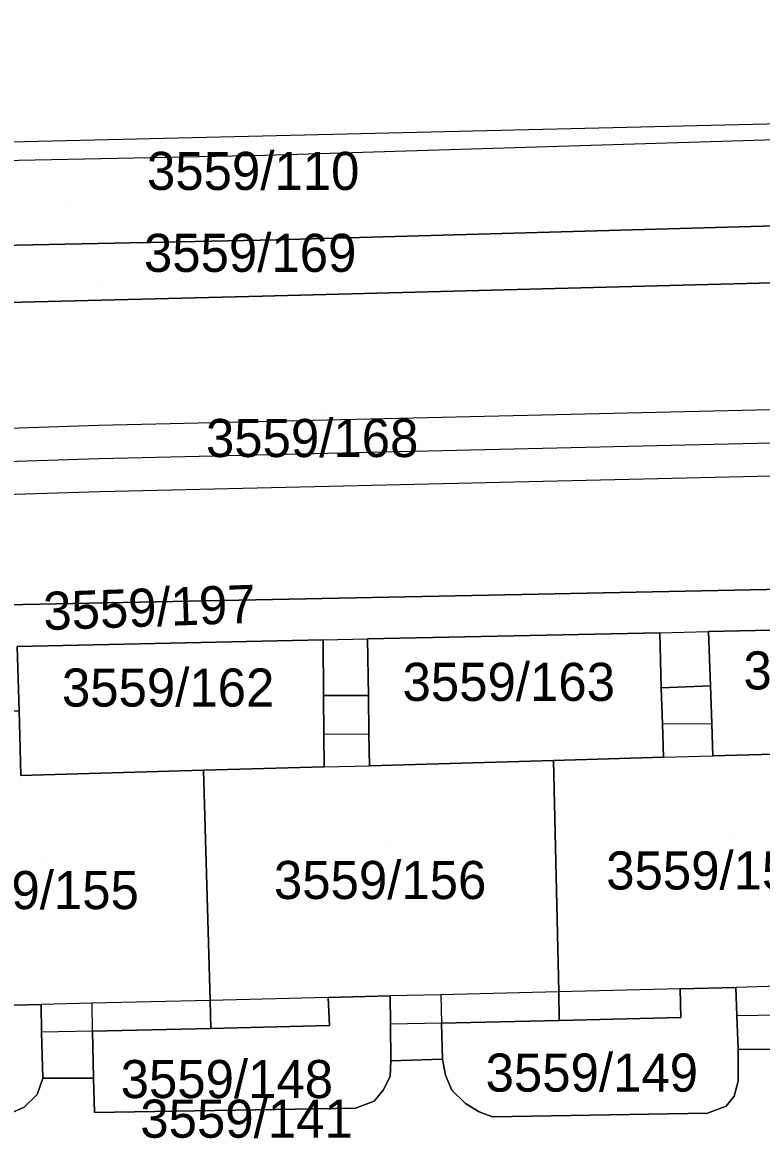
# Model space of a CAD drawing. Extents: x -264070 to -262271, y -1238894 to -1238141.
# Drawn here: x -262682.1 to -262643.3, y -1238297.3 to -1238238.3 of the extents above; entities that cross this region are included whole.
import ezdxf

# ---------------------------------------------------------------- set-up
doc = ezdxf.new("R2010")
doc.units = 0
for name, color, linetype in [('body_kn', 7, 'Continuous'), ('katuz_linie', 7, 'Continuous'), ('kladpar_druhypozemkov', 7, 'Continuous'), ('kladpar_hranice', 7, 'Continuous'), ('kladpar_parcelnecisla', 7, 'Continuous'), ('kladpar_plochy', 7, 'Continuous'), ('tarchy_linie', 7, 'Continuous'), ('zappar_hrandruhpozemk', 7, 'Continuous'), ('zuob_linie', 7, 'Continuous'), ('zuob_plochy', 7, 'Continuous')]:
    doc.layers.add(name, color=color, linetype=linetype)

msp = doc.modelspace()

# ---------------------------------------------------------------- linework, layer by layer
at = {"layer": 'body_kn'}
for p, q in [((-262669.36, -1238245.29), (-262669.36, -1238245.29)), ((-262668.74, -1238249.72), (-262668.74, -1238249.72)), ((-262669.49, -1238252.67), (-262669.49, -1238252.67)), ((-262678.1, -1238259.45), (-262678.1, -1238259.45)), ((-262678.06, -1238261.2), (-262678.06, -1238261.2)), ((-262678.02, -1238262.95), (-262678.02, -1238262.95)), ((-262655.86, -1238268.33), (-262655.86, -1238268.33)), ((-262655.86, -1238268.33), (-262655.86, -1238268.33)), ((-262663.96, -1238270.67), (-262663.96, -1238270.67)), ((-262648.62, -1238270.34), (-262648.62, -1238270.34)), ((-262648.62, -1238270.34), (-262648.62, -1238270.34)), ((-262646.06, -1238270.28), (-262646.06, -1238270.28)), ((-262666.29, -1238270.72), (-262666.29, -1238270.72)), ((-262666.29, -1238270.72), (-262666.29, -1238270.72)), ((-262666.27, -1238273.63), (-262666.27, -1238273.63)), ((-262663.92, -1238273.63), (-262663.92, -1238273.63)), ((-262648.54, -1238273.23), (-262648.54, -1238273.23)), ((-262645.96, -1238273.13), (-262645.96, -1238273.13)), ((-262645.96, -1238273.13), (-262645.96, -1238273.13)), ((-262648.48, -1238275.13), (-262648.48, -1238275.13)), ((-262648.48, -1238275.13), (-262648.48, -1238275.13)), ((-262645.89, -1238275.11), (-262645.89, -1238275.11)), ((-262666.26, -1238275.68), (-262666.26, -1238275.68)), ((-262663.89, -1238275.66), (-262663.89, -1238275.66)), ((-262663.89, -1238275.66), (-262663.89, -1238275.66)), ((-262654.2, -1238277.05), (-262654.2, -1238277.05)), ((-262654.2, -1238277.05), (-262654.2, -1238277.05)), ((-262648.43, -1238276.88), (-262648.43, -1238276.88)), ((-262648.43, -1238276.88), (-262648.43, -1238276.88)), ((-262645.83, -1238276.81), (-262645.83, -1238276.81)), ((-262672.57, -1238277.56), (-262672.57, -1238277.56)), ((-262666.25, -1238277.38), (-262666.25, -1238277.38)), ((-262666.25, -1238277.38), (-262666.25, -1238277.38)), ((-262663.87, -1238277.32), (-262663.87, -1238277.32)), ((-262644.63, -1238288.96), (-262644.63, -1238288.96)), ((-262666.03, -1238289.49), (-262666.03, -1238289.49)), ((-262666.03, -1238289.49), (-262666.03, -1238289.49)), ((-262662.77, -1238289.41), (-262662.77, -1238289.41)), ((-262660.11, -1238289.35), (-262660.11, -1238289.35)), ((-262660.11, -1238289.35), (-262660.11, -1238289.35)), ((-262653.92, -1238289.19), (-262653.92, -1238289.19)), ((-262653.92, -1238289.19), (-262653.92, -1238289.19)), ((-262647.55, -1238289.03), (-262647.55, -1238289.03)), ((-262647.55, -1238289.03), (-262647.55, -1238289.03)), ((-262681.11, -1238289.85), (-262681.11, -1238289.85)), ((-262678.42, -1238289.78), (-262678.42, -1238289.78)), ((-262672.23, -1238289.65), (-262672.23, -1238289.65)), ((-262672.23, -1238289.65), (-262672.23, -1238289.65)), ((-262653.9, -1238290.69), (-262653.9, -1238290.69)), ((-262647.52, -1238290.54), (-262647.52, -1238290.54)), ((-262647.52, -1238290.54), (-262647.52, -1238290.54)), ((-262644.58, -1238290.46), (-262644.58, -1238290.46)), ((-262681.09, -1238291.31), (-262681.09, -1238291.31)), ((-262678.4, -1238291.25), (-262678.4, -1238291.25)), ((-262678.4, -1238291.25), (-262678.4, -1238291.25)), ((-262672.19, -1238291.11), (-262672.19, -1238291.11)), ((-262672.19, -1238291.11), (-262672.19, -1238291.11)), ((-262665.97, -1238290.96), (-262665.97, -1238290.96)), ((-262662.76, -1238290.89), (-262662.76, -1238290.89)), ((-262660.08, -1238290.83), (-262660.08, -1238290.83)), ((-262660.08, -1238290.83), (-262660.08, -1238290.83)), ((-262644.51, -1238292.2), (-262644.51, -1238292.2)), ((-262662.74, -1238292.82), (-262662.74, -1238292.82)), ((-262660.03, -1238292.73), (-262660.03, -1238292.73)), ((-262662.78, -1238293.64), (-262662.78, -1238293.64)), ((-262659.87, -1238293.57), (-262659.87, -1238293.57)), ((-262681.02, -1238293.72), (-262681.02, -1238293.72)), ((-262678.36, -1238293.73), (-262678.36, -1238293.73)), ((-262644.51, -1238293.88), (-262644.51, -1238293.88)), ((-262681.31, -1238294.58), (-262681.31, -1238294.58)), ((-262663.14, -1238294.35), (-262663.14, -1238294.35)), ((-262659.54, -1238294.35), (-262659.54, -1238294.35)), ((-262644.71, -1238294.66), (-262644.71, -1238294.66)), ((-262682, -1238295.25), (-262682, -1238295.25)), ((-262664.6, -1238295.3), (-262664.6, -1238295.3)), ((-262663.61, -1238294.93), (-262663.61, -1238294.93)), ((-262658.82, -1238295.05), (-262658.82, -1238295.05)), ((-262645.14, -1238295.2), (-262645.14, -1238295.2)), ((-262678.3, -1238295.52), (-262678.3, -1238295.52)), ((-262658.11, -1238295.49), (-262658.11, -1238295.49)), ((-262657.41, -1238295.76), (-262657.41, -1238295.76)), ((-262646.11, -1238295.56), (-262646.11, -1238295.56)), ((-262646.11, -1238295.56), (-262646.11, -1238295.56))]:
    msp.add_line(p, q, dxfattribs=at)
at = {"layer": 'katuz_linie'}
msp.add_lwpolyline([(-262915.44, -1238253.09), (-262898.67, -1238252.06), (-262888, -1238249.92), (-262886.4, -1238249.29), (-262774.26, -1238246.7), (-262751.84, -1238246.22), (-262580.51, -1238242.14), (-262560.81, -1238241.59), (-262532.77, -1238240.69), (-262526.78, -1238240.5), (-262513.1, -1238240.06), (-262503.15, -1238239.74), (-262498.93, -1238240.78), (-262497.9, -1238241.03), (-262491.22, -1238242.67), (-262486.63, -1238243.8), (-262485.37, -1238239.87), (-262456.69, -1238205.4), (-262455.83, -1238204.36), (-262446.26, -1238192.8), (-262431.6, -1238174.74), (-262409.89, -1238148.2), (-262408.59, -1238146.58), (-262403.88, -1238140.7)], dxfattribs=at)
at = {"layer": 'kladpar_druhypozemkov'}
for p, q in [((-262679.55, -1238247.7), (-262679.55, -1238247.7)), ((-262678.14, -1238252.05), (-262678.14, -1238252.05)), ((-262666.45, -1238258.82), (-262666.45, -1238258.82)), ((-262673.46, -1238272.6), (-262673.46, -1238272.6)), ((-262655.46, -1238272.6), (-262655.46, -1238272.6)), ((-262644.95, -1238280.82), (-262644.95, -1238280.82)), ((-262662.95, -1238281.62), (-262662.95, -1238281.62)), ((-262681.12, -1238282.32), (-262681.12, -1238282.32)), ((-262670.11, -1238292.92), (-262670.11, -1238292.92)), ((-262651.95, -1238292.57), (-262651.95, -1238292.57))]:
    msp.add_line(p, q, dxfattribs=at)
at = {"layer": 'kladpar_hranice'}
msp.add_line((-262657.41, -1238295.76), (-262646.11, -1238295.56), dxfattribs=at)
for points in [[(-262580.51, -1238242.14), (-262578.89, -1238242.61), (-262577.87, -1238243.2), (-262577.01, -1238243.96), (-262576.06, -1238245.21), (-262575.63, -1238246.13), (-262575.28, -1238247.09), (-262668.74, -1238249.72), (-262757.49, -1238251.53), (-262757.06, -1238250.18), (-262756.32, -1238248.89), (-262755.2, -1238247.87), (-262753.74, -1238247.05), (-262751.84, -1238246.22), (-262580.51, -1238242.14)], [(-262575.28, -1238247.09), (-262575.16, -1238247.64), (-262575.2, -1238249.04), (-262575.34, -1238250.16), (-262586.46, -1238250.5), (-262586.52, -1238250.5), (-262669.49, -1238252.67), (-262748.23, -1238254.64), (-262748.27, -1238254.64), (-262757.42, -1238254.81), (-262757.59, -1238253.89), (-262757.71, -1238252.87), (-262757.49, -1238251.53), (-262668.74, -1238249.72), (-262575.28, -1238247.09)], [(-262748.23, -1238254.64), (-262669.49, -1238252.67), (-262586.52, -1238250.5)], [(-262614.68, -1238267.49), (-262655.86, -1238268.33), (-262726.59, -1238269.75), (-262734.42, -1238269.94)], [(-262655.86, -1238268.33), (-262614.68, -1238267.49)], [(-262734.42, -1238269.94), (-262726.59, -1238269.75), (-262655.86, -1238268.33)], [(-262630.38, -1238269.95), (-262646.06, -1238270.28), (-262645.96, -1238273.13), (-262648.54, -1238273.23), (-262648.62, -1238270.34), (-262663.96, -1238270.67), (-262663.92, -1238273.63), (-262666.27, -1238273.63), (-262666.29, -1238270.72), (-262682.36, -1238271.06), (-262682.26, -1238274.45), (-262684.88, -1238274.51), (-262684.96, -1238271.12), (-262700.1, -1238271.45), (-262700.01, -1238274.81), (-262702.3, -1238274.88), (-262702.39, -1238271.5), (-262718.19, -1238271.84), (-262718.05, -1238275.36), (-262720.59, -1238275.4), (-262720.67, -1238271.89), (-262726.42, -1238272.01), (-262728.22, -1238272.04)], [(-262630.38, -1238269.95), (-262630.31, -1238272.7), (-262630.26, -1238274.66), (-262630.21, -1238276.38), (-262636.28, -1238276.55), (-262645.83, -1238276.81), (-262645.89, -1238275.11), (-262645.96, -1238273.13), (-262646.06, -1238270.28), (-262630.38, -1238269.95)], [(-262648.62, -1238270.34), (-262648.54, -1238273.23), (-262648.48, -1238275.13), (-262648.43, -1238276.88), (-262654.2, -1238277.05), (-262663.87, -1238277.32), (-262663.89, -1238275.66), (-262663.92, -1238273.63), (-262663.96, -1238270.67), (-262648.62, -1238270.34)], [(-262666.29, -1238270.72), (-262666.27, -1238273.63), (-262666.26, -1238275.68), (-262666.25, -1238277.38), (-262672.57, -1238277.56), (-262682.17, -1238277.83), (-262682.21, -1238276.43), (-262682.26, -1238274.45), (-262682.36, -1238271.06), (-262666.29, -1238270.72)], [(-262654.2, -1238277.05), (-262653.92, -1238289.19), (-262653.9, -1238290.69), (-262660.08, -1238290.83), (-262660.03, -1238292.73), (-262662.74, -1238292.82), (-262662.76, -1238290.89), (-262662.77, -1238289.41), (-262666.03, -1238289.49), (-262665.97, -1238290.96), (-262672.19, -1238291.11), (-262672.23, -1238289.65), (-262672.57, -1238277.56), (-262666.25, -1238277.38), (-262666.26, -1238275.68), (-262666.27, -1238273.63), (-262663.92, -1238273.63), (-262663.89, -1238275.66), (-262663.87, -1238277.32), (-262654.2, -1238277.05)], [(-262645.96, -1238273.13), (-262645.89, -1238275.11), (-262645.83, -1238276.81), (-262636.28, -1238276.55), (-262636.08, -1238288.75), (-262636.06, -1238290.27), (-262642.32, -1238290.41), (-262642.26, -1238292.22), (-262644.51, -1238292.2), (-262644.58, -1238290.46), (-262644.63, -1238288.96), (-262647.55, -1238289.03), (-262647.52, -1238290.54), (-262653.9, -1238290.69), (-262653.92, -1238289.19), (-262654.2, -1238277.05), (-262648.43, -1238276.88), (-262648.48, -1238275.13), (-262648.54, -1238273.23), (-262645.96, -1238273.13)], [(-262684.79, -1238277.9), (-262684.83, -1238276.42), (-262684.88, -1238274.51), (-262682.26, -1238274.45), (-262682.21, -1238276.43), (-262682.17, -1238277.83), (-262672.57, -1238277.56), (-262672.23, -1238289.65), (-262672.19, -1238291.11), (-262678.4, -1238291.25), (-262678.36, -1238293.73), (-262681.02, -1238293.72), (-262681.09, -1238291.31), (-262681.11, -1238289.85), (-262684.02, -1238289.93), (-262683.99, -1238291.38), (-262689.69, -1238291.51), (-262689.73, -1238290.07), (-262690.1, -1238278.05), (-262684.79, -1238277.9)], [(-262647.52, -1238290.54), (-262647.55, -1238289.03), (-262644.63, -1238288.96), (-262644.58, -1238290.46), (-262644.51, -1238292.2), (-262644.51, -1238293.88), (-262644.71, -1238294.66), (-262645.14, -1238295.2), (-262646.11, -1238295.56), (-262657.41, -1238295.76), (-262658.11, -1238295.49), (-262658.82, -1238295.05), (-262659.54, -1238294.35), (-262659.87, -1238293.57), (-262660.03, -1238292.73), (-262660.08, -1238290.83), (-262653.9, -1238290.69), (-262647.52, -1238290.54)], [(-262672.19, -1238291.11), (-262665.97, -1238290.96), (-262666.03, -1238289.49), (-262662.77, -1238289.41), (-262662.76, -1238290.89), (-262662.74, -1238292.82), (-262662.78, -1238293.64), (-262663.14, -1238294.35), (-262663.61, -1238294.93), (-262664.6, -1238295.3), (-262678.3, -1238295.52), (-262678.36, -1238293.73), (-262678.4, -1238291.25), (-262672.19, -1238291.11)], [(-262689.69, -1238291.51), (-262683.99, -1238291.38), (-262684.02, -1238289.93), (-262681.11, -1238289.85), (-262681.09, -1238291.31), (-262681.02, -1238293.72), (-262681.31, -1238294.58), (-262682, -1238295.25), (-262682.94, -1238295.66), (-262695.99, -1238295.9), (-262696.07, -1238293.81), (-262696.05, -1238291.66), (-262689.69, -1238291.51)], [(-262646.11, -1238295.56), (-262645.14, -1238295.2), (-262644.71, -1238294.66), (-262644.51, -1238293.88), (-262644.51, -1238292.2), (-262642.26, -1238292.22)], [(-262682.94, -1238295.66), (-262682, -1238295.25), (-262681.31, -1238294.58), (-262681.02, -1238293.72), (-262678.36, -1238293.73), (-262678.3, -1238295.52), (-262664.6, -1238295.3), (-262663.61, -1238294.93), (-262663.14, -1238294.35), (-262662.78, -1238293.64), (-262662.74, -1238292.82), (-262660.03, -1238292.73), (-262659.87, -1238293.57), (-262659.54, -1238294.35), (-262658.82, -1238295.05), (-262658.11, -1238295.49), (-262657.41, -1238295.76)]]:
    msp.add_lwpolyline(points, dxfattribs=at)
at = {"layer": 'kladpar_plochy'}
for p, q in [((-262644.51, -1238293.88), (-262644.51, -1238292.2)), ((-262644.51, -1238292.2), (-262642.26, -1238292.22)), ((-262662.78, -1238293.64), (-262662.74, -1238292.82)), ((-262662.74, -1238292.82), (-262660.03, -1238292.73)), ((-262660.03, -1238292.73), (-262659.87, -1238293.57)), ((-262663.14, -1238294.35), (-262662.78, -1238293.64)), ((-262659.87, -1238293.57), (-262659.54, -1238294.35)), ((-262681.31, -1238294.58), (-262681.02, -1238293.72)), ((-262681.02, -1238293.72), (-262678.36, -1238293.73)), ((-262678.36, -1238293.73), (-262678.3, -1238295.52)), ((-262644.71, -1238294.66), (-262644.51, -1238293.88)), ((-262682, -1238295.25), (-262681.31, -1238294.58)), ((-262663.61, -1238294.93), (-262663.14, -1238294.35)), ((-262659.54, -1238294.35), (-262658.82, -1238295.05)), ((-262645.14, -1238295.2), (-262644.71, -1238294.66)), ((-262682.94, -1238295.66), (-262682, -1238295.25)), ((-262678.3, -1238295.52), (-262664.6, -1238295.3)), ((-262664.6, -1238295.3), (-262663.61, -1238294.93)), ((-262658.82, -1238295.05), (-262658.11, -1238295.49)), ((-262646.11, -1238295.56), (-262645.14, -1238295.2)), ((-262658.11, -1238295.49), (-262657.41, -1238295.76)), ((-262657.41, -1238295.76), (-262646.11, -1238295.56))]:
    msp.add_line(p, q, dxfattribs=at)
for points in [[(-262580.51, -1238242.14), (-262578.89, -1238242.61), (-262577.87, -1238243.2), (-262577.01, -1238243.96), (-262576.06, -1238245.21), (-262575.63, -1238246.13), (-262575.28, -1238247.09), (-262668.74, -1238249.72), (-262757.49, -1238251.53), (-262757.06, -1238250.18), (-262756.32, -1238248.89), (-262755.2, -1238247.87), (-262753.74, -1238247.05), (-262751.84, -1238246.22)], [(-262575.28, -1238247.09), (-262575.16, -1238247.64), (-262575.2, -1238249.04), (-262575.34, -1238250.16), (-262586.46, -1238250.5), (-262586.52, -1238250.5), (-262669.49, -1238252.67), (-262748.23, -1238254.64), (-262748.27, -1238254.64), (-262757.42, -1238254.81), (-262757.59, -1238253.89), (-262757.71, -1238252.87), (-262757.49, -1238251.53), (-262668.74, -1238249.72)], [(-262630.38, -1238269.95), (-262630.31, -1238272.7), (-262630.26, -1238274.66), (-262630.21, -1238276.38), (-262636.28, -1238276.55), (-262645.83, -1238276.81), (-262645.89, -1238275.11), (-262645.96, -1238273.13), (-262646.06, -1238270.28)], [(-262648.62, -1238270.34), (-262648.54, -1238273.23), (-262648.48, -1238275.13), (-262648.43, -1238276.88), (-262654.2, -1238277.05), (-262663.87, -1238277.32), (-262663.89, -1238275.66), (-262663.92, -1238273.63), (-262663.96, -1238270.67)], [(-262666.29, -1238270.72), (-262666.27, -1238273.63), (-262666.26, -1238275.68), (-262666.25, -1238277.38), (-262672.57, -1238277.56), (-262682.17, -1238277.83), (-262682.21, -1238276.43), (-262682.26, -1238274.45), (-262682.36, -1238271.06)], [(-262654.2, -1238277.05), (-262653.92, -1238289.19), (-262653.9, -1238290.69), (-262660.08, -1238290.83), (-262660.03, -1238292.73), (-262662.74, -1238292.82), (-262662.76, -1238290.89), (-262662.77, -1238289.41), (-262666.03, -1238289.49), (-262665.97, -1238290.96), (-262672.19, -1238291.11), (-262672.23, -1238289.65), (-262672.57, -1238277.56), (-262666.25, -1238277.38), (-262666.26, -1238275.68), (-262666.27, -1238273.63), (-262663.92, -1238273.63), (-262663.89, -1238275.66), (-262663.87, -1238277.32)], [(-262645.96, -1238273.13), (-262645.89, -1238275.11), (-262645.83, -1238276.81), (-262636.28, -1238276.55), (-262636.08, -1238288.75), (-262636.06, -1238290.27), (-262642.32, -1238290.41), (-262642.26, -1238292.22), (-262644.51, -1238292.2), (-262644.58, -1238290.46), (-262644.63, -1238288.96), (-262647.55, -1238289.03), (-262647.52, -1238290.54), (-262653.9, -1238290.69), (-262653.92, -1238289.19), (-262654.2, -1238277.05), (-262648.43, -1238276.88), (-262648.48, -1238275.13), (-262648.54, -1238273.23)], [(-262684.79, -1238277.9), (-262684.83, -1238276.42), (-262684.88, -1238274.51), (-262682.26, -1238274.45), (-262682.21, -1238276.43), (-262682.17, -1238277.83), (-262672.57, -1238277.56), (-262672.23, -1238289.65), (-262672.19, -1238291.11), (-262678.4, -1238291.25), (-262678.36, -1238293.73), (-262681.02, -1238293.72), (-262681.09, -1238291.31), (-262681.11, -1238289.85), (-262684.02, -1238289.93), (-262683.99, -1238291.38), (-262689.69, -1238291.51), (-262689.73, -1238290.07), (-262690.1, -1238278.05)], [(-262647.52, -1238290.54), (-262647.55, -1238289.03), (-262644.63, -1238288.96), (-262644.58, -1238290.46), (-262644.51, -1238292.2), (-262644.51, -1238293.88), (-262644.71, -1238294.66), (-262645.14, -1238295.2), (-262646.11, -1238295.56), (-262657.41, -1238295.76), (-262658.11, -1238295.49), (-262658.82, -1238295.05), (-262659.54, -1238294.35), (-262659.87, -1238293.57), (-262660.03, -1238292.73), (-262660.08, -1238290.83), (-262653.9, -1238290.69)], [(-262672.19, -1238291.11), (-262665.97, -1238290.96), (-262666.03, -1238289.49), (-262662.77, -1238289.41), (-262662.76, -1238290.89), (-262662.74, -1238292.82), (-262662.78, -1238293.64), (-262663.14, -1238294.35), (-262663.61, -1238294.93), (-262664.6, -1238295.3), (-262678.3, -1238295.52), (-262678.36, -1238293.73), (-262678.4, -1238291.25)], [(-262689.69, -1238291.51), (-262683.99, -1238291.38), (-262684.02, -1238289.93), (-262681.11, -1238289.85), (-262681.09, -1238291.31), (-262681.02, -1238293.72), (-262681.31, -1238294.58), (-262682, -1238295.25), (-262682.94, -1238295.66), (-262695.99, -1238295.9), (-262696.07, -1238293.81), (-262696.05, -1238291.66)]]:
    msp.add_lwpolyline(points, close=True, dxfattribs=at)
for points in [[(-262748.23, -1238254.64), (-262669.49, -1238252.67), (-262586.52, -1238250.5)], [(-262734.42, -1238269.94), (-262726.59, -1238269.75), (-262655.86, -1238268.33), (-262614.68, -1238267.49)], [(-262614.68, -1238267.49), (-262655.86, -1238268.33), (-262726.59, -1238269.75), (-262734.42, -1238269.94)], [(-262630.38, -1238269.95), (-262646.06, -1238270.28), (-262645.96, -1238273.13), (-262648.54, -1238273.23), (-262648.62, -1238270.34), (-262663.96, -1238270.67), (-262663.92, -1238273.63), (-262666.27, -1238273.63), (-262666.29, -1238270.72), (-262682.36, -1238271.06), (-262682.26, -1238274.45), (-262684.88, -1238274.51), (-262684.96, -1238271.12), (-262700.1, -1238271.45), (-262700.01, -1238274.81), (-262702.3, -1238274.88), (-262702.39, -1238271.5), (-262718.19, -1238271.84), (-262718.05, -1238275.36), (-262720.59, -1238275.4), (-262720.67, -1238271.89), (-262726.42, -1238272.01), (-262728.22, -1238272.04)]]:
    msp.add_lwpolyline(points, dxfattribs=at)
at = {"layer": 'tarchy_linie'}
for points in [[(-262809.53, -1238247.51), (-262774.26, -1238246.7), (-262751.84, -1238246.22), (-262580.51, -1238242.14), (-262560.81, -1238241.59), (-262561.11, -1238241.89), (-262582.02, -1238242.62), (-262669.36, -1238245.29), (-262727.09, -1238246.47), (-262774.5, -1238247.92), (-262807.82, -1238248.75)], [(-262847.16, -1238256.11), (-262830.23, -1238256.12), (-262829.67, -1238265.36), (-262778.69, -1238264.42), (-262731.42, -1238262.93), (-262678.06, -1238261.2), (-262623.98, -1238259.94), (-262580.13, -1238258.77), (-262578.86, -1238289.86), (-262577.97, -1238319.16)], [(-262807.19, -1238263.29), (-262778.74, -1238262.72), (-262731.47, -1238261.23), (-262678.1, -1238259.45), (-262624.02, -1238258.19), (-262578.45, -1238256.97), (-262577.97, -1238270.35), (-262578.41, -1238270.36), (-262578.37, -1238273.57), (-262578.32, -1238276.66), (-262578.28, -1238279.76), (-262578.23, -1238283.03), (-262578.18, -1238286.21), (-262578.13, -1238289.42), (-262578.09, -1238292.35), (-262578.04, -1238295.61), (-262577.99, -1238298.74), (-262577.96, -1238301.38), (-262576.76, -1238301.36), (-262576.66, -1238304.5), (-262576.22, -1238319.12), (-262577.97, -1238319.16), (-262579.72, -1238319.19)], [(-262579.72, -1238319.19), (-262580.61, -1238289.92), (-262581.8, -1238260.56), (-262623.94, -1238261.69), (-262678.02, -1238262.95), (-262731.37, -1238264.63), (-262778.64, -1238266.12), (-262807.04, -1238266.59)]]:
    msp.add_lwpolyline(points, dxfattribs=at)
at = {"layer": 'zappar_hrandruhpozemk'}
for p, q in [((-262666.29, -1238270.72), (-262663.96, -1238270.67)), ((-262648.62, -1238270.34), (-262646.06, -1238270.28)), ((-262648.48, -1238275.13), (-262645.89, -1238275.11)), ((-262663.89, -1238275.66), (-262666.26, -1238275.68)), ((-262648.43, -1238276.88), (-262645.83, -1238276.81)), ((-262666.25, -1238277.38), (-262663.87, -1238277.32)), ((-262666.03, -1238289.49), (-262672.23, -1238289.65)), ((-262660.11, -1238289.35), (-262660.08, -1238290.83)), ((-262647.55, -1238289.03), (-262653.92, -1238289.19)), ((-262678.4, -1238291.25), (-262678.42, -1238289.78)), ((-262642.32, -1238290.41), (-262644.58, -1238290.46)), ((-262678.4, -1238291.25), (-262681.09, -1238291.31)), ((-262660.08, -1238290.83), (-262662.76, -1238290.89))]:
    msp.add_line(p, q, dxfattribs=at)
for points in [[(-262636.08, -1238288.75), (-262642.37, -1238288.9), (-262644.63, -1238288.96)], [(-262653.92, -1238289.19), (-262660.11, -1238289.35), (-262662.77, -1238289.41)], [(-262672.23, -1238289.65), (-262678.42, -1238289.78), (-262681.11, -1238289.85)]]:
    msp.add_lwpolyline(points, dxfattribs=at)
at = {"layer": 'zuob_linie'}
msp.add_lwpolyline([(-262915.44, -1238253.09), (-262898.67, -1238252.06), (-262888, -1238249.92), (-262886.4, -1238249.29), (-262774.26, -1238246.7), (-262751.84, -1238246.22), (-262580.51, -1238242.14), (-262560.81, -1238241.59), (-262532.77, -1238240.69), (-262526.78, -1238240.5)], dxfattribs=at)
at = {"layer": 'zuob_plochy'}
msp.add_lwpolyline([(-262915.44, -1238253.09), (-262898.67, -1238252.06), (-262888, -1238249.92), (-262886.4, -1238249.29), (-262774.26, -1238246.7), (-262751.84, -1238246.22), (-262580.51, -1238242.14), (-262560.81, -1238241.59), (-262532.77, -1238240.69), (-262526.78, -1238240.5)], dxfattribs=at)

# ---------------------------------------------------------------- texts
at = {"layer": 'kladpar_parcelnecisla'}
for s, p in [('3559/110', (-262675.547, -1238247.1)), ('3559/169', (-262675.705, -1238251.4)), ('3559/168', (-262672.449, -1238261.12)), ('3559/164', (-262644.225, -1238273.32)), ('3559/163', (-262662.127, -1238273.92)), ('3559/162', (-262680.012, -1238274.22)), ('3559/157', (-262651.433, -1238283.82)), ('3559/156', (-262668.88, -1238284.32)), ('3559/155', (-262687.125, -1238284.85)), ('3559/149', (-262657.765, -1238294.43)), ('3559/148', (-262676.929, -1238294.77)), ('3559/141', (-262675.896, -1238296.85))]:
    msp.add_text(s, height=2, dxfattribs=at).set_placement(p)
msp.add_text('3559/197', height=2, rotation=2, dxfattribs=at).set_placement((-262680.959, -1238270.207))

doc.saveas('drawing.dxf')
